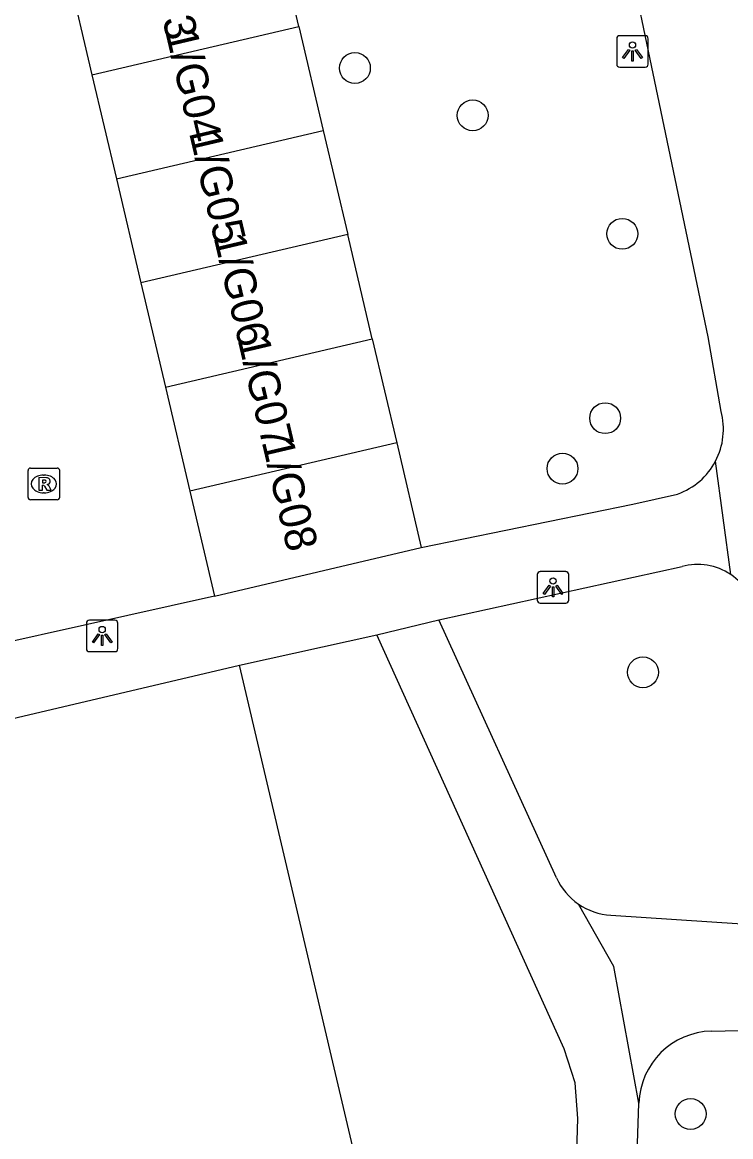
# Model space of a CAD drawing. Extents: x 162990 to 165007, y 383433 to 384336.
# Drawn here: x 164275.02 to 164297.48, y 384046.63 to 384081.93 of the extents above; entities that cross this region are included whole.
import ezdxf

# ---------------------------------------------------------------- set-up
doc = ezdxf.new("R2010")
doc.units = 0
for name, color, linetype in [('IMGEO_Boom', 7, 'Continuous'), ('IMGEO_Lichtpunt', 7, 'Continuous'), ('IMGEO_Pand', 7, 'Continuous'), ('IMGEO_Pand_nummerreeks', 7, 'Continuous'), ('IMGEO_Rijbaan_lokaal_open', 7, 'Continuous'), ('IMGEO_Rioolput', 7, 'Continuous'), ('IMGEO_Voetpad_halfverhard', 7, 'Continuous'), ('IMGEO_Voetpad_open', 7, 'Continuous')]:
    doc.layers.add(name, color=color, linetype=linetype)

msp = doc.modelspace()

# ---------------------------------------------------------------- linework, layer by layer
at = {"layer": 'IMGEO_Boom'}
for centre in [(164285.564, 384080.481), (164289.297, 384078.982), (164294.038, 384075.229), (164293.496, 384069.389), (164292.145, 384067.791), (164294.694, 384061.34), (164296.204, 384047.348)]:
    msp.add_circle(centre, 0.489, dxfattribs=at)
at = {"layer": 'IMGEO_Lichtpunt'}
for p, q in [((164294.766, 384081.505), (164293.958, 384081.505)), ((164294.766, 384081.505), (164293.958, 384081.505)), ((164293.864, 384081.41), (164293.864, 384080.603)), ((164293.864, 384081.41), (164293.864, 384080.603)), ((164294.86, 384080.603), (164294.86, 384081.41)), ((164294.86, 384080.603), (164294.86, 384081.41)), ((164293.958, 384080.509), (164294.766, 384080.509)), ((164293.958, 384080.509), (164294.766, 384080.509)), ((164292.248, 384064.528), (164291.44, 384064.528)), ((164292.248, 384064.528), (164291.44, 384064.528)), ((164291.346, 384064.433), (164291.346, 384063.626)), ((164291.346, 384064.433), (164291.346, 384063.626)), ((164292.342, 384063.626), (164292.342, 384064.433)), ((164292.342, 384063.626), (164292.342, 384064.433)), ((164291.44, 384063.532), (164292.248, 384063.532)), ((164291.44, 384063.532), (164292.248, 384063.532)), ((164277.055, 384062.896), (164277.055, 384062.089)), ((164277.055, 384062.896), (164277.055, 384062.089)), ((164277.957, 384062.991), (164277.149, 384062.991)), ((164277.957, 384062.991), (164277.149, 384062.991)), ((164278.051, 384062.089), (164278.051, 384062.896)), ((164278.051, 384062.089), (164278.051, 384062.896)), ((164277.149, 384061.995), (164277.957, 384061.995)), ((164277.149, 384061.995), (164277.957, 384061.995))]:
    msp.add_line(p, q, dxfattribs=at)
for points in [[(164294.238, 384081.074), (164294.277, 384081.046), (164294.089, 384080.784), (164294.051, 384080.811), (164294.238, 384081.074)], [(164294.34, 384081.026), (164294.387, 384081.026), (164294.387, 384080.704), (164294.34, 384080.704), (164294.34, 384081.026)], [(164294.45, 384081.046), (164294.488, 384081.073), (164294.675, 384080.811), (164294.636, 384080.783), (164294.45, 384081.046)], [(164291.72, 384064.097), (164291.759, 384064.069), (164291.571, 384063.807), (164291.533, 384063.834), (164291.72, 384064.097)], [(164291.822, 384064.049), (164291.869, 384064.049), (164291.869, 384063.727), (164291.822, 384063.727), (164291.822, 384064.049)], [(164291.932, 384064.069), (164291.97, 384064.096), (164292.157, 384063.834), (164292.118, 384063.806), (164291.932, 384064.069)], [(164277.429, 384062.56), (164277.468, 384062.532), (164277.28, 384062.27), (164277.242, 384062.297), (164277.429, 384062.56)], [(164277.531, 384062.512), (164277.578, 384062.512), (164277.578, 384062.19), (164277.531, 384062.19), (164277.531, 384062.512)], [(164277.641, 384062.532), (164277.679, 384062.559), (164277.866, 384062.297), (164277.827, 384062.269), (164277.641, 384062.532)]]:
    msp.add_lwpolyline(points, dxfattribs=at)
for centre in [(164294.363, 384081.208), (164291.845, 384064.231), (164277.554, 384062.694)]:
    msp.add_circle(centre, 0.0994, dxfattribs=at)
for centre, start, end in [((164293.958, 384081.41), 90, 180), ((164293.958, 384081.41), 90, 180), ((164294.766, 384081.41), 0, 90), ((164294.766, 384081.41), 0, 90), ((164293.958, 384080.603), 180, 270), ((164293.958, 384080.603), 180, 270), ((164294.766, 384080.603), 270, 0), ((164294.766, 384080.603), 270, 360), ((164291.44, 384064.433), 90, 180), ((164291.44, 384064.433), 90, 180), ((164292.248, 384064.433), 0, 90), ((164292.248, 384064.433), 0, 90), ((164291.44, 384063.626), 180, 270), ((164291.44, 384063.626), 180, 270), ((164292.248, 384063.626), 270, 0), ((164292.248, 384063.626), 270, 360), ((164277.149, 384062.896), 90, 180), ((164277.149, 384062.896), 90, 180), ((164277.957, 384062.896), 0, 90), ((164277.957, 384062.896), 0, 90), ((164277.149, 384062.089), 180, 270), ((164277.149, 384062.089), 180, 270), ((164277.957, 384062.089), 270, 0), ((164277.957, 384062.089), 270, 360)]:
    msp.add_arc(centre, 0.0946, start, end, dxfattribs=at)
at = {"layer": 'IMGEO_Pand'}
for points in [[(164283.787, 384081.8), (164283.011, 384085.098)], [(164276.451, 384083.567), (164277.227, 384080.269)], [(164277.227, 384080.269), (164283.787, 384081.8)], [(164283.787, 384081.8), (164284.562, 384078.502)], [(164277.227, 384080.269), (164278.004, 384076.971)], [(164278.004, 384076.971), (164284.562, 384078.502)], [(164284.562, 384078.502), (164285.337, 384075.204)], [(164278.004, 384076.971), (164278.78, 384073.673)], [(164285.337, 384075.204), (164278.78, 384073.673)], [(164286.112, 384071.905), (164285.337, 384075.204)], [(164278.78, 384073.673), (164279.556, 384070.375)], [(164279.556, 384070.375), (164286.112, 384071.905)], [(164286.112, 384071.905), (164286.888, 384068.607)], [(164279.556, 384070.375), (164280.333, 384067.076)], [(164286.888, 384068.607), (164280.333, 384067.076)], [(164286.888, 384068.607), (164287.667, 384065.291)], [(164280.333, 384067.076), (164281.115, 384063.753)], [(164281.115, 384063.753), (164287.667, 384065.291)], [(164257.473, 384031.176), (164258.372, 384027.327), (164285.413, 384033.57), (164288.333, 384034.258), (164281.903, 384061.564)], [(164274.092, 384054.262), (164272.695, 384059.396), (164281.903, 384061.564)]]:
    msp.add_lwpolyline(points, dxfattribs=at)
at = {"layer": 'IMGEO_Rijbaan_lokaal_open'}
msp.add_lwpolyline([(164281.115, 384063.753), (164270.025, 384061.278)], dxfattribs=at)
at = {"layer": 'IMGEO_Rioolput'}
for p, q in [((164275.205, 384066.881), (164275.205, 384067.733)), ((164275.28, 384067.807), (164276.132, 384067.807)), ((164276.206, 384067.733), (164276.206, 384066.881)), ((164275.693, 384067.587), (164275.718, 384067.587)), ((164275.716, 384067.027), (164275.691, 384067.027)), ((164276.132, 384066.807), (164275.28, 384066.807))]:
    msp.add_line(p, q, dxfattribs=at)
for points in [[(164275.205, 384066.881), (164275.205, 384067.733)], [(164275.28, 384067.807), (164276.132, 384067.807)], [(164276.206, 384067.733), (164276.206, 384066.881)], [(164275.794, 384067.505), (164275.542, 384067.507), (164275.542, 384067.107)], [(164275.72, 384067.426), (164275.666, 384067.426), (164275.666, 384067.345)], [(164275.666, 384067.345), (164275.718, 384067.345)], [(164275.542, 384067.107), (164275.666, 384067.107), (164275.666, 384067.269), (164275.677, 384067.269)], [(164275.724, 384067.24), (164275.795, 384067.107), (164275.935, 384067.107), (164275.87, 384067.233)], [(164276.132, 384066.807), (164275.28, 384066.807)]]:
    msp.add_lwpolyline(points, dxfattribs=at)
for centre, radius, start, end in [((164275.282, 384067.731), 0.0765, 91.552, 178.448), ((164275.282, 384067.731), 0.0765, 91.552, 178.448), ((164276.13, 384067.731), 0.0765, 1.552, 88.448), ((164276.13, 384067.731), 0.0765, 1.552, 88.448), ((164275.702, 384067.534), 0.19, 274.7715, 282.9687), ((164275.726, 384067.33), 0.0964, 77.0061, 93.1865), ((164275.74, 384067.387), 0.0378, 276.6634, 79.6772), ((164275.793, 384067.395), 0.109, 350.3612, 89.416), ((164275.791, 384067.395), 0.112, 277.5842, 350.9817), ((164275.676, 384067.216), 0.0533, 26.0293, 88.6989), ((164275.775, 384067.18), 0.108, 29.5134, 73.7905), ((164275.282, 384066.883), 0.0765, 181.552, 268.448), ((164275.282, 384066.883), 0.0765, 181.552, 268.448), ((164276.13, 384066.883), 0.0765, 271.552, 358.448), ((164276.13, 384066.883), 0.0765, 271.552, 358.448)]:
    msp.add_arc(centre, radius, start, end, dxfattribs=at)
for centre, major_axis, ratio, start_param, end_param in [((164275.692, 384067.307), (-0.387, 0.002), 0.722429, 4.712389, 7.853982), ((164275.717, 384067.307), (-0.39, 0.002), 0.717154, 1.570796, 4.712389)]:
    msp.add_ellipse(centre, major_axis=major_axis, ratio=ratio, start_param=start_param, end_param=end_param, dxfattribs=at)
at = {"layer": 'IMGEO_Voetpad_halfverhard'}
for points in [[(164291.955, 384054.83), (164288.224, 384062.997)], [(164292.281, 384035.58), (164292.635, 384047.208), (164292.541, 384048.333), (164292.196, 384049.407), (164286.261, 384062.529)], [(164294.565, 384047.692), (164293.767, 384052.02), (164292.649, 384053.999)], [(164293.672, 384053.642), (164299.917, 384053.238)], [(164296.87, 384049.974), (164300.356, 384050.053)], [(164290.264, 384025.69), (164294.005, 384033.662), (164294.135, 384034.602), (164294.565, 384047.692)]]:
    msp.add_lwpolyline(points, dxfattribs=at)
for centre, radius, start, end in [((164293.805, 384055.67), 2.032, 204.4171, 235.316), ((164293.804, 384055.666), 2.028, 235.2702, 266.2546), ((164296.923, 384047.616), 2.359, 91.278, 178.1474)]:
    msp.add_arc(centre, radius, start, end, dxfattribs=at)
at = {"layer": 'IMGEO_Voetpad_open'}
for points in [[(164297.168, 384069.606), (164296.765, 384071.962), (164292.527, 384092.256)], [(164297.476, 384064.438), (164296.995, 384068.027)], [(164287.667, 384065.291), (164294.377, 384066.664), (164295.794, 384066.987)], [(164288.224, 384062.997), (164295.933, 384064.689)], [(164286.261, 384062.529), (164288.224, 384062.997)], [(164281.903, 384061.564), (164286.261, 384062.529)]]:
    msp.add_lwpolyline(points, dxfattribs=at)
for centre, radius, start, end in [((164295.072, 384069.037), 2.172, 332.3004, 15.1944), ((164295.073, 384069.033), 2.169, 289.4122, 332.3694), ((164296.427, 384062.86), 1.895, 56.3944, 105.1268), ((164296.428, 384062.863), 1.892, 7.5188, 56.3443)]:
    msp.add_arc(centre, radius, start, end, dxfattribs=at)

# ---------------------------------------------------------------- texts
at = {"layer": 'IMGEO_Pand_nummerreeks'}
for s, p in [('1/G03', (164278.794, 384084.851)), ('1/G04', (164279.556, 384081.612)), ('1/G05', (164280.318, 384078.372)), ('1/G06', (164281.08, 384075.133)), ('1/G07', (164281.842, 384071.894)), ('1/G08', (164282.605, 384068.651))]:
    msp.add_text(s, height=1, rotation=283.2351, dxfattribs=at).set_placement(p)

doc.saveas('drawing.dxf')
